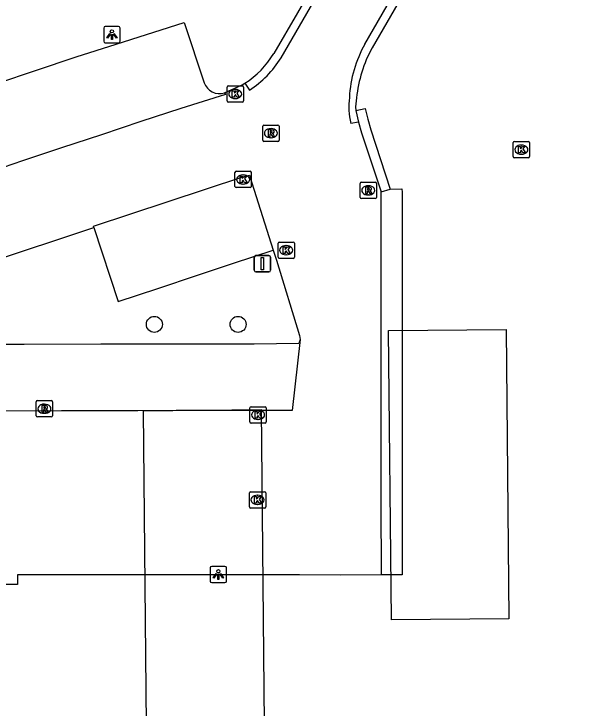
# Model space of a CAD drawing. Extents: x 161477 to 163040, y 383680 to 384868.
# Drawn here: x 162295.08 to 162331, y 384633.3 to 384675.76 of the extents above; entities that cross this region are included whole.
import ezdxf

# ---------------------------------------------------------------- set-up
doc = ezdxf.new("R2010")
doc.units = 0
for name, color, linetype in [('IMGEO_Boom', 7, 'Continuous'), ('IMGEO_Groenvoorziening', 7, 'Continuous'), ('IMGEO_Kolk', 7, 'Continuous'), ('IMGEO_Lichtpunt', 7, 'Continuous'), ('IMGEO_Pand_vergunning_verleend', 7, 'Continuous'), ('IMGEO_Parkeervlak_open', 7, 'Continuous'), ('IMGEO_Rijbaan_lokaal_open', 7, 'Continuous'), ('IMGEO_Rioolput', 7, 'Continuous'), ('IMGEO_Verkeersbordpaal', 7, 'Continuous')]:
    doc.layers.add(name, color=color, linetype=linetype)

msp = doc.modelspace()

# ---------------------------------------------------------------- linework, layer by layer
at = {"layer": 'IMGEO_Boom'}
for centre in [(162303.67, 384656.77), (162308.79, 384656.77)]:
    msp.add_circle(centre, 0.489, dxfattribs=at)
at = {"layer": 'IMGEO_Groenvoorziening'}
msp.add_lwpolyline([(162318.098, 384665.04), (162318.815, 384665.063), (162318.828, 384664.859), (162318.821, 384641.451), (162317.555, 384641.444)], dxfattribs=at)
at = {"layer": 'IMGEO_Kolk'}
for p, q in [((162308.119, 384670.435), (162308.119, 384671.287)), ((162308.194, 384671.361), (162309.046, 384671.361)), ((162308.607, 384671.141), (162308.632, 384671.141)), ((162309.12, 384671.287), (162309.12, 384670.435)), ((162308.63, 384670.581), (162308.605, 384670.581)), ((162309.046, 384670.361), (162308.194, 384670.361)), ((162325.619, 384667.032), (162325.619, 384667.884)), ((162325.694, 384667.958), (162326.546, 384667.958)), ((162326.107, 384667.738), (162326.132, 384667.738)), ((162326.62, 384667.884), (162326.62, 384667.032)), ((162326.13, 384667.178), (162326.105, 384667.178)), ((162326.546, 384666.958), (162325.694, 384666.958)), ((162308.601, 384665.208), (162308.601, 384666.06)), ((162308.676, 384666.134), (162309.528, 384666.134)), ((162309.089, 384665.914), (162309.114, 384665.914)), ((162309.602, 384666.06), (162309.602, 384665.208)), ((162309.528, 384665.134), (162308.676, 384665.134)), ((162309.112, 384665.354), (162309.087, 384665.354)), ((162311.234, 384660.881), (162311.234, 384661.733)), ((162311.309, 384661.807), (162312.161, 384661.807)), ((162312.235, 384661.733), (162312.235, 384660.881)), ((162311.722, 384661.587), (162311.747, 384661.587)), ((162312.161, 384660.807), (162311.309, 384660.807)), ((162311.745, 384661.027), (162311.72, 384661.027)), ((162309.514, 384650.806), (162309.514, 384651.658)), ((162309.589, 384651.732), (162310.441, 384651.732)), ((162310.002, 384651.512), (162310.027, 384651.512)), ((162310.515, 384651.658), (162310.515, 384650.806)), ((162310.441, 384650.732), (162309.589, 384650.732)), ((162310.025, 384650.952), (162310, 384650.952)), ((162309.481, 384645.61), (162309.481, 384646.462)), ((162309.556, 384646.536), (162310.408, 384646.536)), ((162310.482, 384646.462), (162310.482, 384645.61)), ((162309.969, 384646.316), (162309.994, 384646.316)), ((162310.408, 384645.536), (162309.556, 384645.536)), ((162309.992, 384645.756), (162309.967, 384645.756))]:
    msp.add_line(p, q, dxfattribs=at)
for points in [[(162308.119, 384670.435), (162308.119, 384671.287)], [(162308.194, 384671.361), (162309.046, 384671.361)], [(162308.44, 384671.061), (162308.563, 384671.061), (162308.563, 384670.91), (162308.693, 384671.061), (162308.857, 384671.061), (162308.711, 384670.91), (162308.864, 384670.661), (162308.712, 384670.661), (162308.627, 384670.825), (162308.563, 384670.758), (162308.563, 384670.661), (162308.44, 384670.661), (162308.44, 384671.061)], [(162309.12, 384671.287), (162309.12, 384670.435)], [(162309.046, 384670.361), (162308.194, 384670.361)], [(162325.619, 384667.032), (162325.619, 384667.884)], [(162325.694, 384667.958), (162326.546, 384667.958)], [(162325.94, 384667.658), (162326.063, 384667.658), (162326.063, 384667.507), (162326.193, 384667.658), (162326.357, 384667.658), (162326.211, 384667.507), (162326.364, 384667.258), (162326.212, 384667.258), (162326.127, 384667.422), (162326.063, 384667.355), (162326.063, 384667.258), (162325.94, 384667.258), (162325.94, 384667.658)], [(162326.62, 384667.884), (162326.62, 384667.032)], [(162326.546, 384666.958), (162325.694, 384666.958)], [(162308.601, 384665.208), (162308.601, 384666.06)], [(162308.676, 384666.134), (162309.528, 384666.134)], [(162309.602, 384666.06), (162309.602, 384665.208)], [(162308.922, 384665.834), (162309.045, 384665.834), (162309.045, 384665.683), (162309.175, 384665.834), (162309.339, 384665.834), (162309.193, 384665.683), (162309.346, 384665.434), (162309.194, 384665.434), (162309.109, 384665.598), (162309.045, 384665.531), (162309.045, 384665.434), (162308.922, 384665.434), (162308.922, 384665.834)], [(162309.528, 384665.134), (162308.676, 384665.134)], [(162311.234, 384660.881), (162311.234, 384661.733)], [(162311.309, 384661.807), (162312.161, 384661.807)], [(162312.235, 384661.733), (162312.235, 384660.881)], [(162311.555, 384661.507), (162311.678, 384661.507), (162311.678, 384661.356), (162311.808, 384661.507), (162311.972, 384661.507), (162311.826, 384661.356), (162311.979, 384661.107), (162311.827, 384661.107), (162311.742, 384661.271), (162311.678, 384661.204), (162311.678, 384661.107), (162311.555, 384661.107), (162311.555, 384661.507)], [(162312.161, 384660.807), (162311.309, 384660.807)], [(162309.514, 384650.806), (162309.514, 384651.658)], [(162309.589, 384651.732), (162310.441, 384651.732)], [(162310.515, 384651.658), (162310.515, 384650.806)], [(162309.835, 384651.432), (162309.958, 384651.432), (162309.958, 384651.281), (162310.088, 384651.432), (162310.252, 384651.432), (162310.106, 384651.281), (162310.259, 384651.032), (162310.107, 384651.032), (162310.022, 384651.196), (162309.958, 384651.129), (162309.958, 384651.032), (162309.835, 384651.032), (162309.835, 384651.432)], [(162310.441, 384650.732), (162309.589, 384650.732)], [(162309.481, 384645.61), (162309.481, 384646.462)], [(162309.556, 384646.536), (162310.408, 384646.536)], [(162310.482, 384646.462), (162310.482, 384645.61)], [(162309.802, 384646.236), (162309.925, 384646.236), (162309.925, 384646.085), (162310.055, 384646.236), (162310.219, 384646.236), (162310.073, 384646.085), (162310.226, 384645.836), (162310.074, 384645.836), (162309.989, 384646), (162309.925, 384645.933), (162309.925, 384645.836), (162309.802, 384645.836), (162309.802, 384646.236)], [(162310.408, 384645.536), (162309.556, 384645.536)]]:
    msp.add_lwpolyline(points, dxfattribs=at)
for centre, start, end in [((162308.196, 384671.285), 91.552, 178.448), ((162308.196, 384671.285), 91.552, 178.448), ((162309.044, 384671.285), 1.552, 88.448), ((162309.044, 384671.285), 1.552, 88.448), ((162308.196, 384670.437), 181.552, 268.448), ((162308.196, 384670.437), 181.552, 268.448), ((162309.044, 384670.437), 271.552, 358.448), ((162309.044, 384670.437), 271.552, 358.448), ((162325.696, 384667.882), 91.552, 178.448), ((162325.696, 384667.882), 91.552, 178.448), ((162326.544, 384667.882), 1.552, 88.448), ((162326.544, 384667.882), 1.552, 88.448), ((162325.696, 384667.034), 181.552, 268.448), ((162325.696, 384667.034), 181.552, 268.448), ((162326.544, 384667.034), 271.552, 358.448), ((162326.544, 384667.034), 271.552, 358.448), ((162308.678, 384666.058), 91.552, 178.448), ((162308.678, 384666.058), 91.552, 178.448), ((162309.526, 384666.058), 1.552, 88.448), ((162309.526, 384666.058), 1.552, 88.448), ((162308.678, 384665.21), 181.552, 268.448), ((162308.678, 384665.21), 181.552, 268.448), ((162309.526, 384665.21), 271.552, 358.448), ((162309.526, 384665.21), 271.552, 358.448), ((162311.311, 384661.731), 91.552, 178.448), ((162311.311, 384661.731), 91.552, 178.448), ((162312.159, 384661.731), 1.552, 88.448), ((162312.159, 384661.731), 1.552, 88.448), ((162311.311, 384660.883), 181.552, 268.448), ((162311.311, 384660.883), 181.552, 268.448), ((162312.159, 384660.883), 271.552, 358.448), ((162312.159, 384660.883), 271.552, 358.448), ((162309.591, 384651.656), 91.552, 178.448), ((162309.591, 384651.656), 91.552, 178.448), ((162310.439, 384651.656), 1.552, 88.448), ((162310.439, 384651.656), 1.552, 88.448), ((162309.591, 384650.808), 181.552, 268.448), ((162309.591, 384650.808), 181.552, 268.448), ((162310.439, 384650.808), 271.552, 358.448), ((162310.439, 384650.808), 271.552, 358.448), ((162309.558, 384646.46), 91.552, 178.448), ((162309.558, 384646.46), 91.552, 178.448), ((162310.406, 384646.46), 1.552, 88.448), ((162310.406, 384646.46), 1.552, 88.448), ((162309.558, 384645.612), 181.552, 268.448), ((162309.558, 384645.612), 181.552, 268.448), ((162310.406, 384645.612), 271.552, 358.448), ((162310.406, 384645.612), 271.552, 358.448)]:
    msp.add_arc(centre, 0.0765, start, end, dxfattribs=at)
for centre, major_axis, ratio, start_param, end_param in [((162308.606, 384670.861), (-0.387, 0.002), 0.722429, 4.712389, 7.853982), ((162308.631, 384670.861), (-0.39, 0.002), 0.717154, 1.570796, 4.712389), ((162326.106, 384667.458), (-0.387, 0.002), 0.722429, 4.712389, 7.853982), ((162326.131, 384667.458), (-0.39, 0.002), 0.717154, 1.570796, 4.712389), ((162309.088, 384665.634), (-0.387, 0.002), 0.722429, 4.712389, 7.853982), ((162309.113, 384665.634), (-0.39, 0.002), 0.717154, 1.570796, 4.712389), ((162311.721, 384661.307), (-0.387, 0.002), 0.722429, 4.712389, 7.853982), ((162311.746, 384661.307), (-0.39, 0.002), 0.717154, 1.570796, 4.712389), ((162310.001, 384651.232), (-0.387, 0.002), 0.722429, 4.712389, 7.853982), ((162310.026, 384651.232), (-0.39, 0.002), 0.717154, 1.570796, 4.712389), ((162309.968, 384646.036), (-0.387, 0.002), 0.722429, 4.712389, 7.853982), ((162309.993, 384646.036), (-0.39, 0.002), 0.717154, 1.570796, 4.712389)]:
    msp.add_ellipse(centre, major_axis=major_axis, ratio=ratio, start_param=start_param, end_param=end_param, dxfattribs=at)
at = {"layer": 'IMGEO_Lichtpunt'}
for p, q in [((162300.578, 384674.893), (162300.578, 384674.086)), ((162300.578, 384674.893), (162300.578, 384674.086)), ((162301.48, 384674.988), (162300.672, 384674.988)), ((162301.48, 384674.988), (162300.672, 384674.988)), ((162301.574, 384674.086), (162301.574, 384674.893)), ((162301.574, 384674.086), (162301.574, 384674.893)), ((162300.672, 384673.992), (162301.48, 384673.992)), ((162300.672, 384673.992), (162301.48, 384673.992)), ((162307.087, 384641.873), (162307.087, 384641.066)), ((162307.087, 384641.873), (162307.087, 384641.066)), ((162307.989, 384641.968), (162307.181, 384641.968)), ((162307.989, 384641.968), (162307.181, 384641.968)), ((162308.083, 384641.066), (162308.083, 384641.873)), ((162308.083, 384641.066), (162308.083, 384641.873)), ((162307.181, 384640.972), (162307.989, 384640.972)), ((162307.181, 384640.972), (162307.989, 384640.972))]:
    msp.add_line(p, q, dxfattribs=at)
for points in [[(162300.952, 384674.557), (162300.991, 384674.529), (162300.803, 384674.267), (162300.765, 384674.294), (162300.952, 384674.557)], [(162301.054, 384674.509), (162301.101, 384674.509), (162301.101, 384674.187), (162301.054, 384674.187), (162301.054, 384674.509)], [(162301.164, 384674.529), (162301.202, 384674.556), (162301.389, 384674.294), (162301.35, 384674.266), (162301.164, 384674.529)], [(162307.461, 384641.537), (162307.5, 384641.509), (162307.312, 384641.247), (162307.274, 384641.274), (162307.461, 384641.537)], [(162307.563, 384641.489), (162307.61, 384641.489), (162307.61, 384641.167), (162307.563, 384641.167), (162307.563, 384641.489)], [(162307.673, 384641.509), (162307.711, 384641.536), (162307.898, 384641.274), (162307.859, 384641.246), (162307.673, 384641.509)]]:
    msp.add_lwpolyline(points, dxfattribs=at)
for centre in [(162301.077, 384674.691), (162307.586, 384641.671)]:
    msp.add_circle(centre, 0.0994, dxfattribs=at)
for centre, start, end in [((162300.672, 384674.893), 90, 180), ((162300.672, 384674.893), 90, 180), ((162301.48, 384674.893), 0, 90), ((162301.48, 384674.893), 0, 90), ((162300.672, 384674.086), 180, 270), ((162300.672, 384674.086), 180, 270), ((162301.48, 384674.086), 270, 0), ((162301.48, 384674.086), 270, 360), ((162307.181, 384641.873), 90, 180), ((162307.181, 384641.873), 90, 180), ((162307.989, 384641.873), 0, 90), ((162307.989, 384641.873), 0, 90), ((162307.181, 384641.066), 180, 270), ((162307.181, 384641.066), 180, 270), ((162307.989, 384641.066), 270, 0), ((162307.989, 384641.066), 270, 360)]:
    msp.add_arc(centre, 0.0946, start, end, dxfattribs=at)
at = {"layer": 'IMGEO_Pand_vergunning_verleend'}
for points in [[(162317.995, 384656.385), (162325.185, 384656.455), (162325.357, 384638.76), (162318.167, 384638.69), (162317.995, 384656.385)], [(162303.004, 384651.49), (162310.194, 384651.56), (162310.755, 384593.87), (162303.565, 384593.8), (162303.004, 384651.49)]]:
    msp.add_lwpolyline(points, dxfattribs=at)
at = {"layer": 'IMGEO_Parkeervlak_open'}
for points in [[(162264.867, 384657.037), (162263.287, 384661.381), (162265.289, 384662.104), (162267.66, 384662.844), (162270.147, 384663.661), (162272.439, 384664.424), (162274.803, 384665.201), (162277.295, 384665.997), (162279.663, 384666.769), (162282.063, 384667.558), (162284.412, 384668.349), (162286.794, 384669.13), (162289.16, 384669.93), (162294.086, 384671.531), (162296.396, 384672.307), (162298.894, 384673.125), (162301.327, 384673.898), (162305.497, 384675.232), (162306.708, 384671.55)], [(162299.976, 384662.685), (162301.456, 384658.164), (162303.88, 384658.96), (162306.308, 384659.777), (162308.517, 384660.515), (162310.932, 384661.317)], [(162312.583, 384655.835), (162312.501, 384655.606), (162309.771, 384655.565), (162307.428, 384655.557), (162305.096, 384655.556), (162302.756, 384655.561), (162300.407, 384655.557), (162295.713, 384655.544), (162293.398, 384655.535), (162291.018, 384655.533), (162288.741, 384655.518), (162286.381, 384655.516), (162284.253, 384655.498), (162282.134, 384655.501), (162279.933, 384655.494)]]:
    msp.add_lwpolyline(points, dxfattribs=at)
msp.add_arc((162307.669, 384671.904), 1.024, 200.226, 287.0806, dxfattribs=at)
at = {"layer": 'IMGEO_Rijbaan_lokaal_open'}
for points in [[(162326.844, 384700.712), (162325.421, 384698.267), (162315.317, 384680.816), (162310.976, 384673.333)], [(162311.419, 384673.068), (162327.249, 384700.422)], [(162316.545, 384673.914), (162330.572, 384698.202)], [(162330.997, 384697.953), (162329.727, 384695.719), (162319.681, 384678.349), (162316.987, 384673.676)], [(162307.97, 384670.925), (162309.038, 384671.421), (162309.2, 384671.516)], [(162309.2, 384671.516), (162309.482, 384671.099)], [(162307.97, 384670.925), (162308.013, 384670.827), (162305.289, 384669.965), (162302.851, 384669.172), (162300.428, 384668.366), (162297.995, 384667.561), (162295.596, 384666.77), (162293.218, 384665.966), (162290.827, 384665.191), (162290.175, 384664.96), (162288.432, 384664.396), (162286.04, 384663.6), (162281.283, 384662.027), (162278.901, 384661.254), (162276.482, 384660.454), (162271.57, 384658.822), (162271.27, 384658.712), (162269.262, 384658.062), (162266.876, 384657.261), (162264.754, 384656.575)], [(162316.038, 384670.624), (162315.98, 384670.082), (162315.987, 384669.841)], [(162315.987, 384669.841), (162316.567, 384669.982), (162316.726, 384669.316), (162316.92, 384668.659), (162318.098, 384665.04)], [(162315.987, 384669.841), (162316.156, 384669.146)], [(162316.156, 384669.146), (162315.686, 384669.062)], [(162316.156, 384669.146), (162316.342, 384668.488), (162317.55, 384664.879)], [(162299.976, 384662.685), (162299.944, 384662.784), (162309.091, 384665.791), (162309.494, 384665.892), (162309.629, 384665.428), (162310.932, 384661.317)], [(162317.555, 384641.444), (162317.534, 384645.871), (162317.55, 384664.879)], [(162317.55, 384664.879), (162318.098, 384665.04)], [(162279.933, 384655.494), (162279.935, 384655.744), (162280.125, 384656.107), (162299.976, 384662.685)], [(162310.932, 384661.317), (162311.147, 384660.687), (162312.551, 384656.095), (162312.583, 384655.835)], [(162312.583, 384655.835), (162312.103, 384651.505), (162310.1, 384651.51), (162309.656, 384651.503), (162304.996, 384651.493), (162302.665, 384651.481), (162300.334, 384651.48), (162297.986, 384651.476), (162293.342, 384651.456), (162286.363, 384651.445), (162284.245, 384651.44), (162279.978, 384651.422), (162279.933, 384655.494)], [(162317.555, 384641.444), (162315.057, 384641.431), (162312.554, 384641.447), (162309.973, 384641.44), (162307.489, 384641.44), (162305.062, 384641.447), (162299.892, 384641.456), (162297.306, 384641.449), (162295.305, 384641.451), (162295.303, 384640.855), (162295.083, 384640.862), (162284.519, 384640.866), (162282.371, 384640.854), (162281.013, 384640.853), (162273.114, 384640.876)]]:
    msp.add_lwpolyline(points, dxfattribs=at)
for centre, radius, start, end in [((162323.138, 384670.234), 7.55, 150.8312, 176.8426), ((162324.017, 384669.816), 8.02, 151.2335, 174.221), ((162306.301, 384676.126), 5.445, 302.1626, 329.145), ((162306.116, 384676.348), 6.235, 302.673, 328.2658), ((162320.348, 384670.114), 4.779, 173.558, 192.7137)]:
    msp.add_arc(centre, radius, start, end, dxfattribs=at)
at = {"layer": 'IMGEO_Rioolput'}
for p, q in [((162310.299, 384668.034), (162310.299, 384668.886)), ((162310.374, 384668.96), (162311.226, 384668.96)), ((162311.3, 384668.886), (162311.3, 384668.034)), ((162310.787, 384668.74), (162310.812, 384668.74)), ((162310.81, 384668.18), (162310.785, 384668.18)), ((162311.226, 384667.96), (162310.374, 384667.96)), ((162316.256, 384664.538), (162316.256, 384665.39)), ((162316.331, 384665.464), (162317.183, 384665.464)), ((162316.744, 384665.244), (162316.769, 384665.244)), ((162317.257, 384665.39), (162317.257, 384664.538)), ((162316.767, 384664.684), (162316.742, 384664.684)), ((162317.183, 384664.464), (162316.331, 384664.464)), ((162296.442, 384651.182), (162296.442, 384652.034)), ((162296.517, 384652.108), (162297.369, 384652.108)), ((162297.443, 384652.034), (162297.443, 384651.182)), ((162296.93, 384651.888), (162296.955, 384651.888)), ((162297.369, 384651.108), (162296.517, 384651.108)), ((162296.953, 384651.328), (162296.928, 384651.328))]:
    msp.add_line(p, q, dxfattribs=at)
for points in [[(162310.299, 384668.034), (162310.299, 384668.886)], [(162310.374, 384668.96), (162311.226, 384668.96)], [(162311.3, 384668.886), (162311.3, 384668.034)], [(162310.888, 384668.658), (162310.636, 384668.66), (162310.636, 384668.26)], [(162310.814, 384668.579), (162310.76, 384668.579), (162310.76, 384668.498)], [(162310.76, 384668.498), (162310.812, 384668.498)], [(162310.636, 384668.26), (162310.76, 384668.26), (162310.76, 384668.422), (162310.771, 384668.422)], [(162310.818, 384668.393), (162310.889, 384668.26), (162311.029, 384668.26), (162310.964, 384668.386)], [(162311.226, 384667.96), (162310.374, 384667.96)], [(162316.256, 384664.538), (162316.256, 384665.39)], [(162316.331, 384665.464), (162317.183, 384665.464)], [(162316.845, 384665.162), (162316.593, 384665.164), (162316.593, 384664.764)], [(162316.771, 384665.083), (162316.717, 384665.083), (162316.717, 384665.002)], [(162317.257, 384665.39), (162317.257, 384664.538)], [(162316.593, 384664.764), (162316.717, 384664.764), (162316.717, 384664.926), (162316.728, 384664.926)], [(162316.717, 384665.002), (162316.769, 384665.002)], [(162316.775, 384664.897), (162316.846, 384664.764), (162316.986, 384664.764), (162316.921, 384664.89)], [(162317.183, 384664.464), (162316.331, 384664.464)], [(162296.442, 384651.182), (162296.442, 384652.034)], [(162296.517, 384652.108), (162297.369, 384652.108)], [(162297.443, 384652.034), (162297.443, 384651.182)], [(162297.031, 384651.806), (162296.779, 384651.808), (162296.779, 384651.408)], [(162296.779, 384651.408), (162296.903, 384651.408), (162296.903, 384651.57), (162296.914, 384651.57)], [(162296.957, 384651.727), (162296.903, 384651.727), (162296.903, 384651.646)], [(162296.903, 384651.646), (162296.955, 384651.646)], [(162296.961, 384651.541), (162297.032, 384651.408), (162297.172, 384651.408), (162297.107, 384651.534)], [(162297.369, 384651.108), (162296.517, 384651.108)]]:
    msp.add_lwpolyline(points, dxfattribs=at)
for centre, radius, start, end in [((162310.376, 384668.884), 0.0765, 91.552, 178.448), ((162310.376, 384668.884), 0.0765, 91.552, 178.448), ((162311.224, 384668.884), 0.0765, 1.552, 88.448), ((162311.224, 384668.884), 0.0765, 1.552, 88.448), ((162310.796, 384668.687), 0.19, 274.7715, 282.9687), ((162310.82, 384668.483), 0.0964, 77.0061, 93.1865), ((162310.834, 384668.54), 0.0378, 276.6634, 79.6772), ((162310.887, 384668.548), 0.109, 350.3612, 89.416), ((162310.885, 384668.548), 0.112, 277.5842, 350.9817), ((162310.376, 384668.036), 0.0765, 181.552, 268.448), ((162310.376, 384668.036), 0.0765, 181.552, 268.448), ((162310.77, 384668.369), 0.0533, 26.0293, 88.6989), ((162310.869, 384668.333), 0.108, 29.5134, 73.7905), ((162311.224, 384668.036), 0.0765, 271.552, 358.448), ((162311.224, 384668.036), 0.0765, 271.552, 358.448), ((162316.333, 384665.388), 0.0765, 91.552, 178.448), ((162316.333, 384665.388), 0.0765, 91.552, 178.448), ((162316.777, 384664.987), 0.0964, 77.0061, 93.1865), ((162316.791, 384665.044), 0.0378, 276.6634, 79.6772), ((162316.844, 384665.052), 0.109, 350.3612, 89.416), ((162317.181, 384665.388), 0.0765, 1.552, 88.448), ((162317.181, 384665.388), 0.0765, 1.552, 88.448), ((162316.727, 384664.873), 0.0533, 26.0293, 88.6989), ((162316.753, 384665.191), 0.19, 274.7715, 282.9687), ((162316.842, 384665.052), 0.112, 277.5842, 350.9817), ((162316.826, 384664.837), 0.108, 29.5134, 73.7905), ((162316.333, 384664.54), 0.0765, 181.552, 268.448), ((162316.333, 384664.54), 0.0765, 181.552, 268.448), ((162317.181, 384664.54), 0.0765, 271.552, 358.448), ((162317.181, 384664.54), 0.0765, 271.552, 358.448), ((162296.519, 384652.032), 0.0765, 91.552, 178.448), ((162296.519, 384652.032), 0.0765, 91.552, 178.448), ((162297.367, 384652.032), 0.0765, 1.552, 88.448), ((162297.367, 384652.032), 0.0765, 1.552, 88.448), ((162296.913, 384651.517), 0.0533, 26.0293, 88.6989), ((162296.939, 384651.835), 0.19, 274.7715, 282.9687), ((162296.963, 384651.631), 0.0964, 77.0061, 93.1865), ((162296.977, 384651.688), 0.0378, 276.6634, 79.6772), ((162297.03, 384651.696), 0.109, 350.3612, 89.416), ((162297.028, 384651.696), 0.112, 277.5842, 350.9817), ((162297.012, 384651.481), 0.108, 29.5134, 73.7905), ((162296.519, 384651.184), 0.0765, 181.552, 268.448), ((162296.519, 384651.184), 0.0765, 181.552, 268.448), ((162297.367, 384651.184), 0.0765, 271.552, 358.448), ((162297.367, 384651.184), 0.0765, 271.552, 358.448)]:
    msp.add_arc(centre, radius, start, end, dxfattribs=at)
for centre, major_axis, ratio, start_param, end_param in [((162310.786, 384668.46), (-0.387, 0.002), 0.722429, 4.712389, 7.853982), ((162310.811, 384668.46), (-0.39, 0.002), 0.717154, 1.570796, 4.712389), ((162316.743, 384664.964), (-0.387, 0.002), 0.722429, 4.712389, 7.853982), ((162316.768, 384664.964), (-0.39, 0.002), 0.717154, 1.570796, 4.712389), ((162296.929, 384651.608), (-0.387, 0.002), 0.722429, 4.712389, 7.853982), ((162296.954, 384651.608), (-0.39, 0.002), 0.717154, 1.570796, 4.712389)]:
    msp.add_ellipse(centre, major_axis=major_axis, ratio=ratio, start_param=start_param, end_param=end_param, dxfattribs=at)
at = {"layer": 'IMGEO_Verkeersbordpaal'}
for p, q in [((162309.785, 384660.08), (162309.785, 384660.88)), ((162309.785, 384660.88), (162309.785, 384660.08)), ((162309.885, 384660.98), (162310.675, 384660.98)), ((162310.675, 384660.98), (162309.885, 384660.98)), ((162310.775, 384660.88), (162310.775, 384660.08)), ((162310.775, 384660.08), (162310.775, 384660.88)), ((162310.675, 384659.98), (162309.885, 384659.98)), ((162309.885, 384659.98), (162310.675, 384659.98))]:
    msp.add_line(p, q, dxfattribs=at)
msp.add_lwpolyline([(162310.205, 384660.855), (162310.355, 384660.855), (162310.355, 384660.105), (162310.205, 384660.105), (162310.205, 384660.855)], dxfattribs=at)
for centre, start, end in [((162309.885, 384660.88), 90, 180), ((162309.885, 384660.88), 90, 180), ((162310.675, 384660.88), 0, 90), ((162310.675, 384660.88), 360, 90), ((162309.885, 384660.08), 180, 270), ((162309.885, 384660.08), 180, 270), ((162310.675, 384660.08), 270, 0), ((162310.675, 384660.08), 270, 0)]:
    msp.add_arc(centre, 0.1, start, end, dxfattribs=at)

doc.saveas('drawing.dxf')
